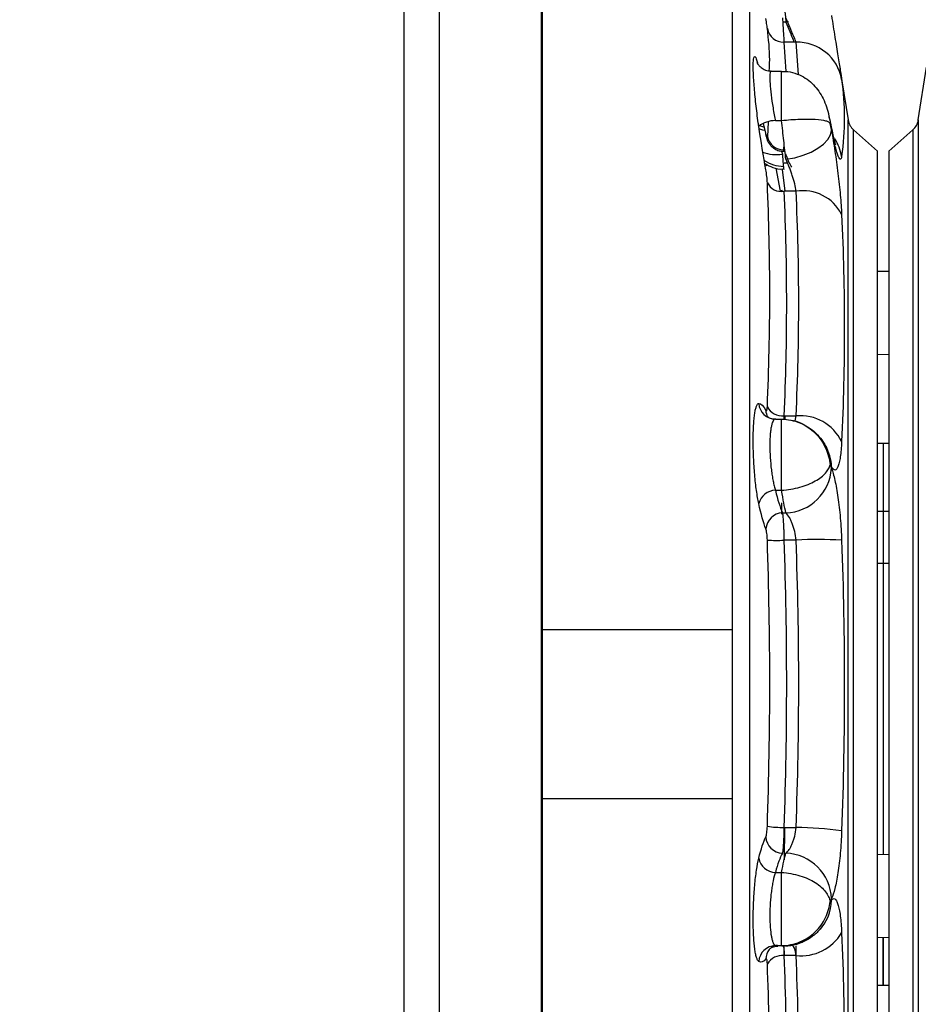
# Model space of a CAD drawing. Header units: inches. Extents: x 170 to 284, y 215 to 248.
# Tile 409 of 656: x 206.751 to 206.863, y 224.466 to 224.589. Entities that reach past the tile are written whole.
import ezdxf

# ---------------------------------------------------------------- set-up
doc = ezdxf.new("R2010")
doc.units = ezdxf.units.IN
doc.header["$LTSCALE"] = 0.25
doc.header["$MEASUREMENT"] = 0
doc.layers.add('ANNOTATIONS', color=1, linetype='Continuous')
doc.layers.add('RH FRONT OF HOOD', color=7, linetype='Continuous')
doc.styles.add('ARIAL', font='arial.ttf', dxfattribs={"height": 0.09375})
doc.dimstyles.new('STANDARD$0', dxfattribs={"dimtxt": 0.09375, "dimasz": 0.09375, "dimexe": 0.03125, "dimexo": 0.046875, "dimgap": 0.09, "dimtad": 0, "dimtih": 1, "dimtoh": 1, "dimdec": 4, "dimzin": 0, "dimdsep": 46, "dimtxsty": 'ARIAL', "dimcen": 0.09, "dimadec": 0, "dimazin": 0, "dimtfac": 1, "dimtdec": 4, "dimtofl": 0, "dimtmove": 0, "dimatfit": 1, "dimfxl": 1, "dimtolj": 1, "dimtzin": 0, "dimarcsym": 0})

# ---------------------------------------------------------------- blocks, each defined once
blk = doc.blocks.new('*D74')
at = {"layer": 'ANNOTATIONS', "color": 0, "lineweight": -2, "transparency": 16777216}
for p, q in [((206.7252508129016, 225.0675806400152), (206.7252508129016, 225.673125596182)), ((206.9236138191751, 224.5588557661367), (206.9236138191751, 225.673125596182)), ((206.6315008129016, 225.641875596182), (206.5377508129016, 225.641875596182)), ((207.0173638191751, 225.641875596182), (207.1111138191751, 225.641875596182))]:
    blk.add_line(p, q, dxfattribs=at)
at = {"layer": 'ANNOTATIONS', "color": 0, "transparency": 16777216}
for points in [[(206.6315008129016, 225.657500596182), (206.6315008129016, 225.626250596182), (206.7252508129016, 225.641875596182)], [(207.0173638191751, 225.657500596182), (207.0173638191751, 225.626250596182), (206.9236138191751, 225.641875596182)]]:
    blk.add_solid(points, dxfattribs=at)
at = {"layer": 'defpoints', "color": 0, "transparency": 16777216}
for p in [(206.9236138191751, 225.641875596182), (206.7252508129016, 225.0207056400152), (206.9236138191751, 224.5119807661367)]:
    blk.add_point(p, dxfattribs=at)
at = {"layer": 'ANNOTATIONS', "color": 0, "transparency": 16777216, "insert": (207.25499129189, 225.641875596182), "char_height": 0.09375, "attachment_point": 5, "style": 'ARIAL'}
blk.add_mtext('\\A1;5"', dxfattribs=at)

msp = doc.modelspace()

# ---------------------------------------------------------------- linework, layer by layer
at = {"layer": 'RH FRONT OF HOOD'}
for p, q in [((206.7985789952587, 224.6704380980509), (206.7985789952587, 224.4106037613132)), ((206.8030376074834, 224.4063651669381), (206.8030376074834, 224.616235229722)), ((206.815751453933, 224.6140188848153), (206.815751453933, 224.4063651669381)), ((206.8159032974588, 224.4063651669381), (206.8159032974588, 224.6139928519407)), ((206.8396320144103, 224.601934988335), (206.8396320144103, 224.4093034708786)), ((206.8418089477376, 224.6022797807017), (206.8418089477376, 224.4025572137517)), ((206.8463449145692, 224.5889825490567), (206.8459078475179, 224.5889825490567)), ((206.8466745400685, 224.5890345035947), (206.8463449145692, 224.5889825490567)), ((206.847615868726, 224.5864760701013), (206.8460968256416, 224.5864760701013)), ((206.8460968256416, 224.5864760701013), (206.8463286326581, 224.5828071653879)), ((206.8478969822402, 224.5824273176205), (206.847615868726, 224.5864760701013)), ((206.8445104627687, 224.5828600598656), (206.8458092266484, 224.5828600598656)), ((206.8458092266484, 224.5766761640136), (206.8458092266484, 224.5828600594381)), ((206.8531009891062, 224.5831872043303), (206.8541199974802, 224.5767534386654)), ((206.86289802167, 224.5767534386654), (206.8639405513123, 224.5833357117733)), ((206.8430449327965, 224.5760529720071), (206.8436508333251, 224.5758415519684)), ((206.8438313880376, 224.575088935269), (206.8435359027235, 224.5763206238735)), ((206.8441204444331, 224.5764949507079), (206.8440203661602, 224.5747014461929)), ((206.845023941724, 224.5766761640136), (206.8458092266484, 224.5766761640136)), ((206.8541199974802, 224.4328652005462), (206.8541199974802, 224.5767534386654)), ((206.86289802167, 224.5767534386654), (206.86289802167, 224.4280835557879)), ((206.843867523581, 224.5748623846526), (206.8438313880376, 224.575088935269)), ((206.8520014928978, 224.5759114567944), (206.852038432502, 224.5755552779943)), ((206.8548041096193, 224.5755019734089), (206.8577988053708, 224.5728362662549)), ((206.8548041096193, 224.4340361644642), (206.8548041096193, 224.5755019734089)), ((206.8592192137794, 224.5728362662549), (206.8622139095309, 224.575501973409)), ((206.8622139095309, 224.575501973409), (206.8622139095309, 224.4293350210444)), ((206.8460968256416, 224.5730110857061), (206.8461303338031, 224.5737186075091)), ((206.8457962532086, 224.5728327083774), (206.8459078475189, 224.5724715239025)), ((206.8577988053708, 224.436530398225), (206.8577988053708, 224.5728362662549)), ((206.8592192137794, 224.5728362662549), (206.8592192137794, 224.4320007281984)), ((206.8456776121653, 224.567853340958), (206.8451333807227, 224.5707181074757)), ((206.845893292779, 224.5705640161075), (206.8462076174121, 224.5678339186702)), ((206.8459078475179, 224.567910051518), (206.8455807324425, 224.5678608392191)), ((206.847615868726, 224.5678339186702), (206.8460968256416, 224.5678339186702)), ((206.8577988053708, 224.5578533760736), (206.8592192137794, 224.5578285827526)), ((206.8592192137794, 224.5474186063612), (206.8577988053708, 224.5473938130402)), ((206.845023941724, 224.5393322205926), (206.8458092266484, 224.5393322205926)), ((206.8458092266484, 224.5304387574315), (206.8458092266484, 224.5393322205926)), ((206.8460968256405, 224.5397451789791), (206.8476158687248, 224.5397451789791)), ((206.8462548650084, 224.5392715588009), (206.846264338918, 224.5397451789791)), ((206.8577988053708, 224.5363272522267), (206.8585090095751, 224.5363272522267)), ((206.8585090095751, 224.5363272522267), (206.8592192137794, 224.5363272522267)), ((206.8585090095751, 224.5363272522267), (206.8585090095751, 224.5278263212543)), ((206.845023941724, 224.5304387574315), (206.8458092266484, 224.5304387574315)), ((206.8458092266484, 224.5288590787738), (206.8458092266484, 224.5274598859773)), ((206.8459078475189, 224.5276186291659), (206.8463449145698, 224.5276186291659)), ((206.8577988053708, 224.5278263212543), (206.8585090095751, 224.5278263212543)), ((206.8585090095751, 224.5278263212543), (206.8592192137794, 224.5278263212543)), ((206.8585090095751, 224.5278263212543), (206.8585090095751, 224.5212819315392)), ((206.847615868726, 224.524205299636), (206.8460968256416, 224.524205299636)), ((206.8585090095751, 224.5212819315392), (206.8577988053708, 224.5212819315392)), ((206.8592192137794, 224.5212819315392), (206.8585090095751, 224.5212819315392)), ((206.8585090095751, 224.5212819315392), (206.8585090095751, 224.4849279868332)), ((206.8396320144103, 224.5129980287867), (206.8159032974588, 224.5129980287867)), ((206.8396320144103, 224.4918389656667), (206.8159032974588, 224.4918389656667)), ((206.8460968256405, 224.4882715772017), (206.8476158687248, 224.4882715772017)), ((206.8461550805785, 224.4842162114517), (206.8462229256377, 224.4882715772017)), ((206.8577988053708, 224.4849403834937), (206.8592192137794, 224.4849155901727)), ((206.845023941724, 224.4826649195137), (206.8458092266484, 224.4826649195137)), ((206.8458092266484, 224.4734985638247), (206.8458092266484, 224.4826649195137)), ((206.8592192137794, 224.4745056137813), (206.8577988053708, 224.4744808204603)), ((206.8585090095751, 224.4744932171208), (206.8585090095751, 224.4685097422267)), ((206.8585090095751, 224.4706909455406), (206.8585090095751, 224.4744932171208)), ((206.845023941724, 224.4734985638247), (206.8452948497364, 224.4735857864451)), ((206.845023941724, 224.4734985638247), (206.8458092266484, 224.4734985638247)), ((206.8460968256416, 224.4734661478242), (206.8461210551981, 224.4722548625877)), ((206.847639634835, 224.4723849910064), (206.847615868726, 224.4734661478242)), ((206.847615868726, 224.4722548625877), (206.8460968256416, 224.4722548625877)), ((206.8585090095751, 224.4685097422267), (206.8585090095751, 224.4706909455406)), ((206.8585090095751, 224.4685097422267), (206.8577988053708, 224.4685097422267)), ((206.8592192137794, 224.4685097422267), (206.8585090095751, 224.4685097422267))]:
    msp.add_line(p, q, dxfattribs=at)
at = {"layer": 'RH FRONT OF HOOD', "flags": 128}
for points in [[(206.8437268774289, 224.575413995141), (206.8434580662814, 224.5754779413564), (206.8429541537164, 224.5756487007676)], [(206.8463449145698, 224.5718285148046), (206.8474488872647, 224.5720343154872), (206.8485109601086, 224.5723410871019), (206.849490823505, 224.57273718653), (206.8503512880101, 224.5732075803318), (206.8510596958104, 224.5737344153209), (206.8515891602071, 224.5742976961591), (206.8519195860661, 224.574876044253), (206.8520384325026, 224.5754475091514)], [(206.8440728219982, 224.5710931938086), (206.8439110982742, 224.5710425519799), (206.8437368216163, 224.5709806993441)], [(206.8444942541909, 224.4732783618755), (206.8447693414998, 224.4734829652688), (206.8449623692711, 224.473587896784)]]:
    msp.add_lwpolyline(points, dxfattribs=at)
at = {"layer": 'RH FRONT OF HOOD'}
for centre, radius, start, end in [((206.8460465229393, 224.5885329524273), 0.002057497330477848, 190.0132285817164, 271.4009348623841), ((206.847759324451, 224.5808428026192), 0.005635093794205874, 9.966090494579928, 91.45876820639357), ((206.8450634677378, 224.5731873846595), 0.003489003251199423, 90.64910292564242, 127.3348965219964), ((206.8562132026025, 224.5770849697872), 0.002119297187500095, 188.9999999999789, 228.3263490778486), ((206.8608048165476, 224.5770849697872), 0.002119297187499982, 311.6736509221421, 351.0000000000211), ((206.8460738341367, 224.5751033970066), 0.002092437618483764, 191.0751831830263, 270.6295732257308), ((206.847873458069, 224.5713178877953), 0.005506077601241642, 9.1556548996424, 33.79064563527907), ((206.8451940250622, 224.5777237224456), 0.005300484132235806, 250.4060198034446, 277.7396063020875), ((206.8461398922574, 224.575489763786), 0.004541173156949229, 235.6045172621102, 269.4566222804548), ((206.845784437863, 224.5697867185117), 0.001977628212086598, 206.8725958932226, 279.0885548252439), ((206.8484878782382, 224.5624999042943), 0.005404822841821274, 26.86481479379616, 99.2846337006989), ((206.8450350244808, 224.5414235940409), 0.002091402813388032, 183.4818625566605, 269.6963769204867), ((206.8457208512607, 224.540475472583), 0.001889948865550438, 181.2989121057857, 208.2793557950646), ((206.8459016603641, 224.5418295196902), 0.002093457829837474, 206.0183012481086, 275.3492397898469), ((206.8481352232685, 224.5340153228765), 0.005753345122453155, 25.92969072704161, 95.17914097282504), ((206.8468586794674, 224.5333371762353), 0.005179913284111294, 0.4506878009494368, 31.65086843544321), ((206.8461143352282, 224.5335488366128), 0.005934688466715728, 272.2266626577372, 356.5764576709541), ((206.8450494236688, 224.5282803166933), 0.002158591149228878, 90.6763864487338, 166.8445493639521), ((206.8459921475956, 224.5254536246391), 0.002166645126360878, 92.22983359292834, 175.7758794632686), ((206.8451648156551, 224.5397496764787), 0.01557229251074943, 265.7853798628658, 273.4312334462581), ((206.8503076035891, 224.4816629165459), 0.04262745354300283, 85.96194589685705, 93.62038335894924), ((206.8461975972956, 224.5039842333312), 0.01571297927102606, 262.0353218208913, 269.632543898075), ((206.847203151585, 224.4452227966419), 0.04305075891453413, 81.84578057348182, 89.4507109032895), ((206.8459921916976, 224.4872299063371), 0.002163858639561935, 183.0449374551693, 267.7661248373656), ((206.8461128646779, 224.4791420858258), 0.00593014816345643, 2.252068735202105, 87.75741273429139), ((206.8450708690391, 224.4848251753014), 0.002160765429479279, 190.6726823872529, 268.7555574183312), ((206.8466025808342, 224.4792229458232), 0.005435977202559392, 314.8943389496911, 359.610613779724), ((206.8482218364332, 224.4781477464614), 0.005923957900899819, 264.128886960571, 329.1831545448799), ((206.8450637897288, 224.4713781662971), 0.002120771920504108, 91.07661594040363, 176.2816515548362), ((206.8458156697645, 224.471798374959), 0.001984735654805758, 141.8892823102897, 178.7745714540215), ((206.8458696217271, 224.4701112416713), 0.002155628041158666, 83.94976803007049, 149.0786201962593)]:
    msp.add_arc(centre, radius, start, end, dxfattribs=at)
for points in [[(206.8458092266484, 224.5941081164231), (206.8459823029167, 224.5924428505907), (206.8461606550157, 224.5907342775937), (206.8463449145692, 224.5889825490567)], [(206.852038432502, 224.5755552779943), (206.8519885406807, 224.5758076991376), (206.8519388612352, 224.5760518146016), (206.8518893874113, 224.5762876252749)], [(206.8518893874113, 224.5762876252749), (206.8519388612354, 224.5760015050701), (206.8519885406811, 224.5757214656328), (206.8520384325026, 224.5754475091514)], [(206.8438313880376, 224.5705260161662), (206.8435239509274, 224.5722292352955), (206.8432300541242, 224.574040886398), (206.8429474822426, 224.5759615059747)], [(206.8460968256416, 224.5678339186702), (206.8462948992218, 224.563152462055), (206.8464995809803, 224.5537895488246), (206.8462948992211, 224.5444266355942), (206.8460968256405, 224.5397451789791)], [(206.8476158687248, 224.5397451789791), (206.8478332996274, 224.5444266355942), (206.8480595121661, 224.5537895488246), (206.8478332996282, 224.563152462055), (206.847615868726, 224.5678339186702)], [(206.8429474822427, 224.5412965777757), (206.8432300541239, 224.541301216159), (206.8435239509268, 224.5410124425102), (206.8438313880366, 224.5404326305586)], [(206.8518893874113, 224.5336182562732), (206.8519388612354, 224.5334652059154), (206.8519885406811, 224.5333239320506), (206.8520384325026, 224.5331944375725)], [(206.852038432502, 224.5333779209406), (206.8519885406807, 224.5334707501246), (206.8519388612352, 224.5335508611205), (206.8518893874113, 224.5336182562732)], [(206.845023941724, 224.5304387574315), (206.8453065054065, 224.5292752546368), (206.8456004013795, 224.5283356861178), (206.8459078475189, 224.5276186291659)], [(206.8438313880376, 224.5256132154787), (206.8435239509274, 224.5264166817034), (206.8432300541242, 224.5274688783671), (206.8429474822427, 224.5287715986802)], [(206.8460968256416, 224.524205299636), (206.8462948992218, 224.518216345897), (206.8464995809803, 224.5062384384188), (206.8462948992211, 224.4942605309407), (206.8460968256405, 224.4882715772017)], [(206.8476158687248, 224.4882715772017), (206.8478332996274, 224.4942605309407), (206.8480595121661, 224.5062384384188), (206.8478332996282, 224.518216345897), (206.847615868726, 224.524205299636)], [(206.8429474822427, 224.4844250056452), (206.8432300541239, 224.4855852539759), (206.8435239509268, 224.4864812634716), (206.8438313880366, 224.4871149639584)], [(206.8459078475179, 224.4850676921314), (206.8456004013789, 224.4845019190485), (206.8453065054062, 224.4837015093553), (206.845023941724, 224.4826649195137)], [(206.8458092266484, 224.4826649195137), (206.8459823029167, 224.483700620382), (206.8461606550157, 224.4845013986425), (206.8463449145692, 224.4850676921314)], [(206.852038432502, 224.4793751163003), (206.8519885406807, 224.4792728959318), (206.8519388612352, 224.4791584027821), (206.8518893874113, 224.4790316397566)], [(206.8518893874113, 224.4790316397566), (206.8519388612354, 224.4790701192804), (206.8519885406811, 224.4791215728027), (206.8520384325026, 224.4791860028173)], [(206.8438313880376, 224.4718408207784), (206.8435239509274, 224.4714376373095), (206.8432300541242, 224.4713284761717), (206.8429474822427, 224.4715157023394)], [(206.8460968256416, 224.4722548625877), (206.8462948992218, 224.467245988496), (206.8464995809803, 224.4572282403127), (206.8462948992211, 224.4472104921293), (206.8460968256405, 224.4422016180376)], [(206.8476158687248, 224.4422016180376), (206.8478332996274, 224.4472104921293), (206.8480595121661, 224.4572282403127), (206.8478332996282, 224.467245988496), (206.847615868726, 224.4722548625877)]]:
    msp.add_open_spline(points, degree=3, dxfattribs=at)
for points, knots in [([(206.8520384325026, 224.5898059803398), (206.852112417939, 224.589340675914), (206.8521855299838, 224.5888824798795), (206.8523299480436, 224.5879801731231), (206.8524010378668, 224.5875374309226), (206.8525376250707, 224.5866886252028), (206.8526035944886, 224.5862796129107), (206.8527306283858, 224.5854925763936), (206.8527920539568, 224.585112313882), (206.8529058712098, 224.5844066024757), (206.852958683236, 224.5840785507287), (206.8530558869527, 224.5834715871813), (206.8531005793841, 224.5831907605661), (206.8532184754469, 224.5824412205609), (206.8532754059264, 224.5820662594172), (206.8533093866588, 224.5818180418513)], [0, 0, 0, 0, 0.1249999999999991, 0.1249999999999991, 0.2499999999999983, 0.2499999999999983, 0.3749999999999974, 0.3749999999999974, 0.4999999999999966, 0.4999999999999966, 0.6249999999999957, 0.6249999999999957, 0.7499999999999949, 0.7499999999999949, 1, 1, 1, 1]), ([(206.8440203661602, 224.588175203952), (206.8440106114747, 224.5882532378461), (206.8439868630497, 224.588416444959), (206.8439197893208, 224.5888587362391), (206.8438768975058, 224.5891350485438), (206.8438313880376, 224.5894240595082)], [0, 0, 0, 0, 0.5, 0.5, 1, 1, 1, 1]), ([(206.8459078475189, 224.5895261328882), (206.8459307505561, 224.5891709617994), (206.8459530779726, 224.5888222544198), (206.8459839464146, 224.5883361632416), (206.8459938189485, 224.5881799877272), (206.8460127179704, 224.5878794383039), (206.8460217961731, 224.5877342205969), (206.8460385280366, 224.5874647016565), (206.8460462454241, 224.5873393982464), (206.8460603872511, 224.5871075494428), (206.8460668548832, 224.5870002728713), (206.8460838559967, 224.5867139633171), (206.8460919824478, 224.5865707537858), (206.8460968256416, 224.5864760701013)], [0, 0, 0, 0, 0.2499999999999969, 0.2499999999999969, 0.3749999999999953, 0.3749999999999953, 0.4999999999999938, 0.4999999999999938, 0.6249999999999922, 0.6249999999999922, 0.7499999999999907, 0.7499999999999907, 1, 1, 1, 1]), ([(206.847615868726, 224.5864760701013), (206.847580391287, 224.5865748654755), (206.8475203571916, 224.586725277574), (206.8473567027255, 224.5871218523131), (206.8472557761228, 224.5873614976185), (206.8470835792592, 224.5877691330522), (206.847022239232, 224.5879141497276), (206.8468962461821, 224.5882122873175), (206.8468311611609, 224.5883664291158), (206.846630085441, 224.5888437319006), (206.8464881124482, 224.5891822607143), (206.8463449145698, 224.5895261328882)], [0, 0, 0, 0, 0.2500000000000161, 0.2500000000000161, 0.5000000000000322, 0.5000000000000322, 0.625000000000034, 0.625000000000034, 0.7500000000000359, 0.7500000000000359, 1, 1, 1, 1]), ([(206.8463449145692, 224.5889825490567), (206.8465085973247, 224.58858468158), (206.8468333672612, 224.5877952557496), (206.8471905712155, 224.5869114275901), (206.8473162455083, 224.586564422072), (206.8473482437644, 224.5864760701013)], [0, 0, 0, 0, 0.4309768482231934, 0.8551195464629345, 1, 1, 1, 1]), ([(206.844260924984, 224.5829058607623), (206.8442842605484, 224.5833539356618), (206.8443755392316, 224.5851066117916), (206.8441719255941, 224.5868657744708), (206.8440203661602, 224.588175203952)], [0, 0, 0, 0, 0.2556518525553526, 1, 1, 1, 1]), ([(206.8429474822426, 224.5759615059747), (206.8429267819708, 224.5761040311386), (206.842792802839, 224.5770265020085), (206.8425711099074, 224.5787991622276), (206.8423538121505, 224.5810858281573), (206.8422444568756, 224.5829788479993), (206.8422521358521, 224.584279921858), (206.8423828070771, 224.5847853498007), (206.8425685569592, 224.5846405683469), (206.8427293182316, 224.584064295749), (206.842781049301, 224.5838788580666)], [0, 0, 0, 0, 0.0275152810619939, 0.1780881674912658, 0.3272861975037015, 0.47597786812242, 0.6252100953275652, 0.7758642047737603, 0.9278757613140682, 1, 1, 1, 1]), ([(206.8427637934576, 224.5838666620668), (206.842762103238, 224.5838712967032), (206.8427518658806, 224.583899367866), (206.8427885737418, 224.5838101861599), (206.8429269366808, 224.5835965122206), (206.8432431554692, 224.5832646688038), (206.8437895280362, 224.5829327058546), (206.8442666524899, 224.5828855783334), (206.8445169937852, 224.5828608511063)], [0, 0, 0, 0, 0.03475091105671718, 0.2104800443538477, 0.3580412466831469, 0.5284045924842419, 0.7525597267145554, 1, 1, 1, 1]), ([(206.8445092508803, 224.582822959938), (206.8444973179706, 224.5828346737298), (206.8444065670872, 224.5829237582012), (206.8443349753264, 224.5825354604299), (206.8443192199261, 224.58165949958), (206.8444308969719, 224.5803026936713), (206.8446478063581, 224.5786847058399), (206.8448694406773, 224.5774295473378), (206.8450032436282, 224.5767770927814), (206.845023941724, 224.5766761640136)], [0, 0, 0, 0, 0.02852405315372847, 0.2169280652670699, 0.4033717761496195, 0.5892764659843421, 0.7762126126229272, 0.9653821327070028, 1, 1, 1, 1]), ([(206.8458095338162, 224.5828102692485), (206.846064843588, 224.582819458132), (206.8467333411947, 224.5828435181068), (206.8477461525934, 224.5825375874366), (206.8487702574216, 224.5820272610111), (206.849622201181, 224.5813559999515), (206.8503283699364, 224.5805625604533), (206.850902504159, 224.5796535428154), (206.8513449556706, 224.5786379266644), (206.8516120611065, 224.5777672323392), (206.8517155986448, 224.5772619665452), (206.8517463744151, 224.5771117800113)], [0, 0, 0, 0, 0.08354335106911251, 0.2187481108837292, 0.3410552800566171, 0.4585005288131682, 0.5726352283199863, 0.6895617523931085, 0.8127330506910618, 0.9443362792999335, 1, 1, 1, 1]), ([(206.8533093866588, 224.5818180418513), (206.8535268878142, 224.5802292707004), (206.8536399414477, 224.578632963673), (206.8536399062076, 224.5754245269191), (206.8535268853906, 224.5738123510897), (206.8533093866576, 224.5721939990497)], [0, 0, 0, 0, 0.5, 0.5, 1, 1, 1, 1]), ([(206.8458092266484, 224.5766761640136), (206.846199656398, 224.5767231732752), (206.8465908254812, 224.5767615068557), (206.8473604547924, 224.5768203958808), (206.8477341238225, 224.576840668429), (206.8484558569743, 224.5768646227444), (206.8488007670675, 224.5768681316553), (206.8494451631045, 224.5768603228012), (206.8497407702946, 224.5768491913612), (206.8505533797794, 224.5767971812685), (206.8509931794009, 224.576738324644), (206.8514594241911, 224.5766140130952), (206.8515845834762, 224.576566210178), (206.8517771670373, 224.5764491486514), (206.8518440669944, 224.5763807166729), (206.8518893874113, 224.5762876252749)], [0, 0, 0, 0, 0.1249999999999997, 0.1249999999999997, 0.2499999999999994, 0.2499999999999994, 0.3749999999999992, 0.3749999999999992, 0.4999999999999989, 0.4999999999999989, 0.7499999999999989, 0.7499999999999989, 0.8749999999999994, 0.8749999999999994, 1, 1, 1, 1]), ([(206.8463449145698, 224.5718285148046), (206.8462532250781, 224.5725848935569), (206.846162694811, 224.5733680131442), (206.8459838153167, 224.5749870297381), (206.8458953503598, 224.5758243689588), (206.8458092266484, 224.5766761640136)], [0, 0, 0, 0, 0.5, 0.5, 1, 1, 1, 1]), ([(206.8517252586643, 224.5771074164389), (206.8517895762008, 224.5768444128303), (206.8518555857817, 224.5765744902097), (206.8518885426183, 224.576294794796), (206.8518893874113, 224.5762876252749)], [0, 0, 0, 0, 0.9743666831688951, 1, 1, 1, 1]), ([(206.8517621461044, 224.5770428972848), (206.851804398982, 224.5768576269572), (206.8518841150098, 224.5765080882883), (206.8519629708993, 224.5761027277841), (206.852000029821, 224.5759122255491)], [0, 0, 0, 0, 0.5300424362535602, 1, 1, 1, 1]), ([(206.8440203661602, 224.5747014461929), (206.8440106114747, 224.574597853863), (206.8439868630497, 224.574581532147), (206.8439197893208, 224.5747195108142), (206.8438768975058, 224.5748734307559), (206.8438313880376, 224.575088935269)], [0, 0, 0, 0, 0.5, 0.5, 1, 1, 1, 1]), ([(206.8460652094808, 224.5728076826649), (206.8458719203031, 224.5728124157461), (206.8454746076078, 224.5728221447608), (206.8449520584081, 224.5730729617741), (206.8445436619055, 224.5734004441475), (206.8442675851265, 224.5737536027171), (206.8440927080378, 224.5740884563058), (206.843976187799, 224.5744145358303), (206.8439039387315, 224.5746701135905), (206.8438607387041, 224.5748990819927), (206.84384576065, 224.5749784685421)], [0, 0, 0, 0, 0.1559023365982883, 0.3204627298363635, 0.4604014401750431, 0.5819708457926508, 0.6880355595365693, 0.7867578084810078, 0.9260659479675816, 1, 1, 1, 1]), ([(206.8519989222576, 224.5759396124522), (206.852072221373, 224.5755756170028), (206.8522214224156, 224.5748347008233), (206.8524035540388, 224.5740873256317), (206.8525319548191, 224.5736526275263), (206.8525374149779, 224.5736383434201), (206.8525393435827, 224.5736332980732)], [0, 0, 0, 0, 0.2922884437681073, 0.594955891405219, 0.856932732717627, 1, 1, 1, 1]), ([(206.8533093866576, 224.5721939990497), (206.8532923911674, 224.5720675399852), (206.8532694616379, 224.5719757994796), (206.8532119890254, 224.5718614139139), (206.853177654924, 224.5718396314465), (206.853099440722, 224.5718650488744), (206.8530554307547, 224.571911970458), (206.8529577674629, 224.5720752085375), (206.8529037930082, 224.5721927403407), (206.852789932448, 224.5724904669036), (206.8527296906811, 224.5726710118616), (206.8526028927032, 224.5730951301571), (206.8525357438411, 224.57334112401), (206.8523294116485, 224.5741599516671), (206.8521864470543, 224.5748064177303), (206.852038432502, 224.5755552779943)], [0, 0, 0, 0, 0.1250000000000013, 0.1250000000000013, 0.2500000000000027, 0.2500000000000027, 0.375000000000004, 0.375000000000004, 0.5000000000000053, 0.5000000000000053, 0.6250000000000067, 0.6250000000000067, 0.750000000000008, 0.750000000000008, 1, 1, 1, 1]), ([(206.8520384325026, 224.5754475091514), (206.852112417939, 224.5750412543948), (206.8521855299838, 224.5746202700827), (206.8523299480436, 224.5737490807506), (206.8524010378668, 224.5732998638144), (206.8525376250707, 224.5723955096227), (206.8526035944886, 224.5719375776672), (206.8527306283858, 224.571010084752), (206.8527920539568, 224.5705372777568), (206.8529058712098, 224.5696086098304), (206.852958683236, 224.569150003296), (206.8530558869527, 224.5682441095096), (206.8531005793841, 224.5677933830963), (206.8532184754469, 224.5664857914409), (206.8532754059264, 224.5656803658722), (206.8533093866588, 224.5649422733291)], [0, 0, 0, 0, 0.1249999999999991, 0.1249999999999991, 0.2499999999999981, 0.2499999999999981, 0.3749999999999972, 0.3749999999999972, 0.4999999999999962, 0.4999999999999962, 0.6249999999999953, 0.6249999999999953, 0.7499999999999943, 0.7499999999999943, 1, 1, 1, 1]), ([(206.8459078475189, 224.5724715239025), (206.8459223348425, 224.5722095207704), (206.845958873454, 224.5715487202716), (206.8459899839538, 224.5711856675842), (206.8460087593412, 224.5709665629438)], [0, 0, 0, 0, 0.3964935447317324, 1, 1, 1, 1]), ([(206.8460642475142, 224.5727962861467), (206.8460655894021, 224.5727915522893), (206.8460841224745, 224.5727261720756), (206.8460907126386, 224.5728739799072), (206.8460968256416, 224.5730110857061)], [0, 0, 0, 0, 0.07240504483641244, 1, 1, 1, 1]), ([(206.84707080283, 224.5708493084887), (206.8469630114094, 224.571004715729), (206.8468475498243, 224.5712201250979), (206.8466642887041, 224.5716290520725), (206.8466011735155, 224.571780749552), (206.846474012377, 224.5721078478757), (206.8464097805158, 224.5722835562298), (206.8463449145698, 224.5724715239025)], [0, 0, 0, 0, 0.5000000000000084, 0.5000000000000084, 0.7500000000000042, 0.7500000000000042, 1, 1, 1, 1]), ([(206.8460652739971, 224.5705933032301), (206.8460280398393, 224.5705882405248), (206.8455875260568, 224.5705283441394), (206.8447987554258, 224.5707537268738), (206.8440415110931, 224.5710263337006), (206.8437370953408, 224.571267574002), (206.8437069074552, 224.5712914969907)], [0, 0, 0, 0, 0.04507887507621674, 0.5333238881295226, 0.9537213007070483, 1, 1, 1, 1]), ([(206.846549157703, 224.5713741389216), (206.8464512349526, 224.5713646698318), (206.8463030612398, 224.5713503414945), (206.84615355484, 224.5713331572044), (206.8461028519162, 224.571327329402)], [0, 0, 0, 0, 0.6608645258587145, 1, 1, 1, 1]), ([(206.847615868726, 224.5678339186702), (206.847580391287, 224.5681255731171), (206.8475203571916, 224.5684422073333), (206.8473567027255, 224.569122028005), (206.8472557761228, 224.5694729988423), (206.8470835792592, 224.5700020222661), (206.847022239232, 224.5701799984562), (206.8468962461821, 224.5705274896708), (206.8468311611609, 224.5706983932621), (206.846630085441, 224.5712029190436), (206.8464881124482, 224.5715284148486), (206.8463449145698, 224.5718285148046)], [0, 0, 0, 0, 0.2499999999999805, 0.2499999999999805, 0.4999999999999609, 0.4999999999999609, 0.6249999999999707, 0.6249999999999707, 0.7499999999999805, 0.7499999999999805, 1, 1, 1, 1]), ([(206.8440203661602, 224.5688928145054), (206.8440106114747, 224.569122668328), (206.8439868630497, 224.5694030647), (206.8439197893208, 224.5699807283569), (206.8438768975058, 224.5702738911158), (206.8438313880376, 224.5705260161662)], [0, 0, 0, 0, 0.5, 0.5, 1, 1, 1, 1]), ([(206.8460643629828, 224.5706004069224), (206.8460656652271, 224.570592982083), (206.8460841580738, 224.5704875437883), (206.846090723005, 224.5707265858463), (206.8460968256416, 224.5709487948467)], [0, 0, 0, 0, 0.07041881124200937, 0.9999999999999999, 0.9999999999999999, 0.9999999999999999, 0.9999999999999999]), ([(206.8440203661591, 224.5409112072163), (206.8442183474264, 224.545570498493), (206.8443207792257, 224.5502329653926), (206.8443207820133, 224.5595618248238), (206.8442183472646, 224.564227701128), (206.8440203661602, 224.5688928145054)], [0, 0, 0, 0, 0.5, 0.5, 1, 1, 1, 1]), ([(206.8533093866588, 224.5649422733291), (206.8535268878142, 224.5602179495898), (206.8536399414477, 224.5554863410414), (206.8536399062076, 224.5460147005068), (206.8535268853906, 224.5412745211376), (206.8533093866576, 224.5365310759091)], [0, 0, 0, 0, 0.5, 0.5, 1, 1, 1, 1]), ([(206.8429474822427, 224.5287715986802), (206.8428955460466, 224.5290110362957), (206.8428453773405, 224.5292710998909), (206.8427504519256, 224.5298205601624), (206.8427054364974, 224.5301110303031), (206.8426201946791, 224.5307236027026), (206.8425796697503, 224.5310486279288), (206.8425055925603, 224.531713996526), (206.8424719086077, 224.5320546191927), (206.8424110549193, 224.532751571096), (206.8423837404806, 224.5331101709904), (206.8423365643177, 224.5338335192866), (206.8423169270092, 224.5341940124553), (206.8422852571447, 224.5349126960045), (206.842273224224, 224.5352708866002), (206.8422570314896, 224.5359848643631), (206.8422530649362, 224.5363329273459), (206.8422531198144, 224.5370070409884), (206.8422571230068, 224.5373339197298), (206.8422732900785, 224.537966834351), (206.8422854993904, 224.5382712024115), (206.8423173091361, 224.5388382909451), (206.8423369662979, 224.5391037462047), (206.8423839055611, 224.5395983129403), (206.842411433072, 224.5398284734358), (206.8424725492, 224.5402370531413), (206.8425062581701, 224.5404174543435), (206.8425800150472, 224.5407311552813), (206.8426204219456, 224.540865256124), (206.842749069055, 224.541186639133), (206.8428436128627, 224.5412948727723), (206.8429474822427, 224.5412965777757)], [0, 0, 0, 0, 0.06249999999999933, 0.06249999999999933, 0.1249999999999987, 0.1249999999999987, 0.187499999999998, 0.187499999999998, 0.2499999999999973, 0.2499999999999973, 0.3124999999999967, 0.3124999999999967, 0.374999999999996, 0.374999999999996, 0.4374999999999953, 0.4374999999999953, 0.4999999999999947, 0.4999999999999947, 0.562499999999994, 0.562499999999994, 0.6249999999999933, 0.6249999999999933, 0.6874999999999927, 0.6874999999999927, 0.749999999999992, 0.749999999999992, 0.8124999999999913, 0.8124999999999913, 0.8749999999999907, 0.8749999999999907, 1, 1, 1, 1]), ([(206.8438313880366, 224.5404326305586), (206.8438541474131, 224.5403897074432), (206.8438758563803, 224.5403680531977), (206.8439171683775, 224.5403668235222), (206.8439362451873, 224.5403877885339), (206.8439865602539, 224.5405130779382), (206.844010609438, 224.5406815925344), (206.8440203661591, 224.5409112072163)], [0, 0, 0, 0, 0.2500000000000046, 0.2500000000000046, 0.5000000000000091, 0.5000000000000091, 1, 1, 1, 1]), ([(206.84395411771, 224.539752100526), (206.8439522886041, 224.5397550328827), (206.8439263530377, 224.5397966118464), (206.8440299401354, 224.5396599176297), (206.8444333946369, 224.5393724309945), (206.8448924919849, 224.5393778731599), (206.8450913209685, 224.5393802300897)], [0, 0, 0, 0, 0.02730079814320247, 0.3871080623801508, 0.7345646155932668, 1, 1, 1, 1]), ([(206.845023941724, 224.5393322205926), (206.8449205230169, 224.5393303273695), (206.8448262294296, 224.5392535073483), (206.8446977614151, 224.5390257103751), (206.844657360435, 224.5389306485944), (206.844583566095, 224.5387081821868), (206.8445498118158, 224.538580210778), (206.8444885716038, 224.5382902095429), (206.844460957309, 224.5381267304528), (206.8444138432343, 224.5377752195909), (206.8443941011, 224.5375864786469), (206.8443621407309, 224.5371830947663), (206.8443498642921, 224.5369664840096), (206.8443336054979, 224.5365158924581), (206.8443295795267, 224.5362831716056), (206.8443294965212, 224.5355632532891), (206.8443459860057, 224.5350478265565), (206.8444096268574, 224.5340254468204), (206.8444576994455, 224.5335033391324), (206.8445491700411, 224.5327615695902), (206.844582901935, 224.532520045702), (206.8446570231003, 224.5320485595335), (206.8446975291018, 224.5318184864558), (206.8447826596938, 224.5313851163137), (206.8448275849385, 224.5311797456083), (206.8449222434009, 224.5307914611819), (206.8449722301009, 224.5306078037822), (206.845023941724, 224.5304387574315)], [0, 0, 0, 0, 0.1250000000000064, 0.1250000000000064, 0.1875000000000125, 0.1875000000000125, 0.2500000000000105, 0.2500000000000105, 0.3125000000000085, 0.3125000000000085, 0.3750000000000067, 0.3750000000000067, 0.4375000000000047, 0.4375000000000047, 0.5000000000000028, 0.5000000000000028, 0.625000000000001, 0.625000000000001, 0.7499999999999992, 0.7499999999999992, 0.8124999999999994, 0.8124999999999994, 0.8749999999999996, 0.8749999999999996, 0.9374999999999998, 0.9374999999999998, 1, 1, 1, 1]), ([(206.8458092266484, 224.5393322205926), (206.846199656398, 224.5393320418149), (206.8465908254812, 224.5392916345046), (206.8473604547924, 224.5391329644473), (206.8477341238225, 224.5390160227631), (206.8484558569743, 224.5387104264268), (206.8488007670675, 224.5385226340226), (206.8494451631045, 224.5380877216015), (206.8497407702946, 224.5378438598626), (206.8505533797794, 224.5370381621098), (206.8509931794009, 224.5363968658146), (206.8514594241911, 224.5353798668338), (206.8515845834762, 224.5350295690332), (206.8517771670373, 224.5343228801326), (206.8518440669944, 224.5339677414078), (206.8518893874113, 224.5336182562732)], [0, 0, 0, 0, 0.124999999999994, 0.124999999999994, 0.249999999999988, 0.249999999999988, 0.374999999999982, 0.374999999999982, 0.499999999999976, 0.499999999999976, 0.7499999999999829, 0.7499999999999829, 0.8749999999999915, 0.8749999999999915, 1, 1, 1, 1]), ([(206.8460968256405, 224.5397451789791), (206.8460944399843, 224.5395753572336), (206.8460920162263, 224.5394028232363), (206.8460847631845, 224.5392931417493), (206.8460846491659, 224.5392914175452)], [0, 0, 0, 0, 0.984279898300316, 1, 1, 1, 1]), ([(206.8471231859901, 224.5391702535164), (206.8471733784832, 224.5391649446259), (206.8476878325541, 224.539110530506), (206.8485647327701, 224.5387002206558), (206.8496526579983, 224.5380208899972), (206.8505029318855, 224.5371811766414), (206.8510742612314, 224.5364198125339), (206.8513158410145, 224.535960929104), (206.8514055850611, 224.5357904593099)], [0, 0, 0, 0, 0.02437942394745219, 0.249879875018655, 0.461473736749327, 0.6670846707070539, 0.8763258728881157, 1, 1, 1, 1]), ([(206.8474391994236, 224.5390906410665), (206.8474734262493, 224.539154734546), (206.8475595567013, 224.5393160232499), (206.8475946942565, 224.5395838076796), (206.8476158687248, 224.5397451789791)], [0, 0, 0, 0, 0.3973835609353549, 1, 1, 1, 1]), ([(206.8533093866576, 224.5365310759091), (206.8532923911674, 224.5361604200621), (206.8532694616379, 224.5358142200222), (206.8532119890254, 224.5351704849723), (206.853177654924, 224.5348761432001), (206.853099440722, 224.5343491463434), (206.8530554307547, 224.5341150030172), (206.8529577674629, 224.5337062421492), (206.8529037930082, 224.5335315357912), (206.852789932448, 224.5332540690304), (206.8527296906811, 224.5331493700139), (206.8526028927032, 224.5330076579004), (206.8525357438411, 224.5329707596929), (206.8523294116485, 224.5329672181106), (206.8521864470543, 224.5331025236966), (206.852038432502, 224.5333779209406)], [0, 0, 0, 0, 0.1249999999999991, 0.1249999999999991, 0.2499999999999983, 0.2499999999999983, 0.3749999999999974, 0.3749999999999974, 0.4999999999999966, 0.4999999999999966, 0.6249999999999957, 0.6249999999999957, 0.7499999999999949, 0.7499999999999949, 1, 1, 1, 1]), ([(206.8458092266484, 224.5304387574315), (206.846199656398, 224.5304706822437), (206.8465908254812, 224.5305209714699), (206.8473604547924, 224.5306564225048), (206.8477341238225, 224.5307405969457), (206.8484558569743, 224.5309409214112), (206.8488007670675, 224.5310564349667), (206.8494451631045, 224.5313131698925), (206.8497407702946, 224.5314525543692), (206.8505533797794, 224.531902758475), (206.8509931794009, 224.5322492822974), (206.8514594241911, 224.5327778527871), (206.8515845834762, 224.532956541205), (206.8517771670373, 224.5333030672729), (206.8518440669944, 224.5334707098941), (206.8518893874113, 224.5336182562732)], [0, 0, 0, 0, 0.1250000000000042, 0.1250000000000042, 0.2500000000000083, 0.2500000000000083, 0.3750000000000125, 0.3750000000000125, 0.5000000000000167, 0.5000000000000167, 0.750000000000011, 0.750000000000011, 0.8750000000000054, 0.8750000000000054, 1, 1, 1, 1]), ([(206.8520384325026, 224.5331944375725), (206.852112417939, 224.533002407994), (206.8521855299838, 224.5327794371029), (206.8523299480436, 224.5322721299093), (206.8524010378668, 224.5319880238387), (206.8525376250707, 224.5313735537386), (206.8526035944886, 224.5310416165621), (206.8527306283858, 224.530327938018), (206.8527920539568, 224.5299431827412), (206.8529058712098, 224.5291462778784), (206.852958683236, 224.5287322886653), (206.8530558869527, 224.527873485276), (206.8531005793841, 224.527425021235), (206.8532184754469, 224.5260588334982), (206.8532754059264, 224.5251305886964), (206.8533093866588, 224.5241845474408)], [0, 0, 0, 0, 0.1249999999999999, 0.1249999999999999, 0.2499999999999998, 0.2499999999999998, 0.3749999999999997, 0.3749999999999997, 0.4999999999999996, 0.4999999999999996, 0.6249999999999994, 0.6249999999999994, 0.7499999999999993, 0.7499999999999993, 1, 1, 1, 1]), ([(206.8463449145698, 224.5276186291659), (206.8462532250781, 224.5279757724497), (206.846162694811, 224.5283901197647), (206.8459838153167, 224.5293317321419), (206.8458953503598, 224.5298602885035), (206.8458092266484, 224.5304387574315)], [0, 0, 0, 0, 0.5, 0.5, 1, 1, 1, 1]), ([(206.8459078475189, 224.5276186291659), (206.8459307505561, 224.5274722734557), (206.8459530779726, 224.5272764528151), (206.8459839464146, 224.5269266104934), (206.8459938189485, 224.526800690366), (206.8460127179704, 224.5265300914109), (206.8460217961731, 224.5263842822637), (206.8460385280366, 224.5260824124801), (206.8460462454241, 224.5259256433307), (206.8460603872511, 224.5256005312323), (206.8460668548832, 224.5254308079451), (206.8460838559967, 224.5249139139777), (206.8460919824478, 224.5245628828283), (206.8460968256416, 224.524205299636)], [0, 0, 0, 0, 0.2499999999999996, 0.2499999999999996, 0.3749999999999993, 0.3749999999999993, 0.4999999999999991, 0.4999999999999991, 0.6249999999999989, 0.6249999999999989, 0.7499999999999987, 0.7499999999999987, 1, 1, 1, 1]), ([(206.847615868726, 224.524205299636), (206.847580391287, 224.52457841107), (206.8475203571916, 224.5249403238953), (206.8473567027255, 224.5256437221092), (206.8472557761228, 224.5259719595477), (206.8470835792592, 224.5264203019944), (206.847022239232, 224.5265632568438), (206.8468962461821, 224.5268273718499), (206.8468311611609, 224.5269497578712), (206.846630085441, 224.527288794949), (206.8464881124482, 224.527476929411), (206.8463449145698, 224.5276186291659)], [0, 0, 0, 0, 0.2499999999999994, 0.2499999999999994, 0.4999999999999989, 0.4999999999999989, 0.624999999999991, 0.624999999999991, 0.749999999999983, 0.749999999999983, 1, 1, 1, 1]), ([(206.8440203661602, 224.5242194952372), (206.8440106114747, 224.5245133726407), (206.8439868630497, 224.5248038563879), (206.8439197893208, 224.5252962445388), (206.8438768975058, 224.5254942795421), (206.8438313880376, 224.5256132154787)], [0, 0, 0, 0, 0.5, 0.5, 1, 1, 1, 1]), ([(206.8440203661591, 224.4884228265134), (206.8442183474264, 224.4943869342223), (206.8443207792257, 224.5003535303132), (206.8443207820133, 224.512287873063), (206.8442183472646, 224.5182549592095), (206.8440203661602, 224.5242194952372)], [0, 0, 0, 0, 0.5, 0.5, 1, 1, 1, 1]), ([(206.8533093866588, 224.5241845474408), (206.8535268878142, 224.5181292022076), (206.8536399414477, 224.5120696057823), (206.8536399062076, 224.4999526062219), (206.8535268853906, 224.4938950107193), (206.8533093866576, 224.4878383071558)], [0, 0, 0, 0, 0.5, 0.5, 1, 1, 1, 1]), ([(206.8438313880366, 224.4871149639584), (206.8438541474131, 224.4871618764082), (206.8438758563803, 224.48722772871), (206.8439171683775, 224.4873969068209), (206.8439362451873, 224.4874986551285), (206.8439865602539, 224.4878441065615), (206.844010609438, 224.4881289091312), (206.8440203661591, 224.4884228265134)], [0, 0, 0, 0, 0.2500000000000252, 0.2500000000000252, 0.5000000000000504, 0.5000000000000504, 1, 1, 1, 1]), ([(206.8460968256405, 224.4882715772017), (206.8460919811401, 224.4879138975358), (206.8460836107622, 224.4875594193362), (206.8460666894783, 224.487061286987), (206.8460603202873, 224.4869002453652), (206.8460461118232, 224.4865882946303), (206.8460382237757, 224.4864368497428), (206.8460214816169, 224.4861541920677), (206.846012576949, 224.4860216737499), (206.8459937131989, 224.4857741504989), (206.8459836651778, 224.4856583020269), (206.845952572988, 224.4853456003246), (206.8459307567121, 224.4851832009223), (206.8459078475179, 224.4850676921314)], [0, 0, 0, 0, 0.250000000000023, 0.250000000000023, 0.3750000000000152, 0.3750000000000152, 0.5000000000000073, 0.5000000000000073, 0.6249999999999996, 0.6249999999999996, 0.7499999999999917, 0.7499999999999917, 1, 1, 1, 1]), ([(206.8463449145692, 224.4850676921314), (206.8464881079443, 224.4851794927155), (206.8466272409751, 224.4853357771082), (206.8468292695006, 224.4856375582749), (206.8468954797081, 224.4857498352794), (206.8470213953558, 224.4859912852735), (206.8470816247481, 224.4861211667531), (206.8471962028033, 224.4863999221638), (206.8472509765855, 224.4865502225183), (206.8473510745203, 224.4868631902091), (206.8473965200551, 224.4870257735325), (206.8475183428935, 224.4875322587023), (206.8475803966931, 224.4878985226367), (206.8476158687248, 224.4882715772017)], [0, 0, 0, 0, 0.2499999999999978, 0.2499999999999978, 0.3749999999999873, 0.3749999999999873, 0.4999999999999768, 0.4999999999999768, 0.6249999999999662, 0.6249999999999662, 0.7499999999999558, 0.7499999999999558, 1, 1, 1, 1]), ([(206.8533093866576, 224.4878383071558), (206.8532923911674, 224.4873650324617), (206.8532694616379, 224.4868966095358), (206.8532119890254, 224.485969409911), (206.853177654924, 224.4855149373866), (206.853099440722, 224.4846368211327), (206.8530554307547, 224.4842110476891), (206.852957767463, 224.4833864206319), (206.8529037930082, 224.4829862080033), (206.852789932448, 224.4822395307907), (206.8527296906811, 224.4818895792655), (206.8526028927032, 224.4812361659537), (206.8525357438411, 224.4809304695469), (206.8523294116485, 224.4801059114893), (206.8521864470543, 224.479678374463), (206.852038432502, 224.4793751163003)], [0, 0, 0, 0, 0.1250000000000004, 0.1250000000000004, 0.2500000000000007, 0.2500000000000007, 0.3750000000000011, 0.3750000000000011, 0.5000000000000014, 0.5000000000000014, 0.6250000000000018, 0.6250000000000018, 0.7500000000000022, 0.7500000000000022, 1, 1, 1, 1]), ([(206.8429474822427, 224.4715157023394), (206.8428955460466, 224.4715501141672), (206.8428453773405, 224.4716118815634), (206.8427504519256, 224.4717861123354), (206.8427054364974, 224.4718986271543), (206.8426201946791, 224.4721747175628), (206.8425796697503, 224.4723400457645), (206.8425055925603, 224.4727146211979), (206.8424719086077, 224.4729236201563), (206.8424110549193, 224.4733845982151), (206.8423837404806, 224.4736383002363), (206.8423365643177, 224.4741832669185), (206.8423169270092, 224.4744711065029), (206.8422852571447, 224.4750766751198), (206.842273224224, 224.4753944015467), (206.8422570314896, 224.4760610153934), (206.8422530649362, 224.4764027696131), (206.8422531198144, 224.4770978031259), (206.8422571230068, 224.4774518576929), (206.8422732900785, 224.4781733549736), (206.8422854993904, 224.4785392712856), (206.8423173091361, 224.4792595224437), (206.8423369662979, 224.4796169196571), (206.8423839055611, 224.4803262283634), (206.842411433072, 224.4806802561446), (206.8424725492, 224.4813598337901), (206.8425062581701, 224.481687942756), (206.8425800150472, 224.4823211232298), (206.8426204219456, 224.4826285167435), (206.842749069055, 224.4834959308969), (206.8428436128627, 224.4839985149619), (206.8429474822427, 224.4844250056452)], [0, 0, 0, 0, 0.0625, 0.0625, 0.125, 0.125, 0.1875, 0.1875, 0.25, 0.25, 0.3125, 0.3125, 0.375, 0.375, 0.4375, 0.4375, 0.5, 0.5, 0.5625, 0.5625, 0.625, 0.625, 0.6875, 0.6875, 0.75, 0.75, 0.8125, 0.8125, 0.875, 0.875, 1, 1, 1, 1]), ([(206.845023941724, 224.4826649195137), (206.8449205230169, 224.4823637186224), (206.8448262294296, 224.4820085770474), (206.8446977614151, 224.4813949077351), (206.844657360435, 224.4811772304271), (206.844583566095, 224.4807285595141), (206.8445498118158, 224.4804959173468), (206.8444885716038, 224.4800137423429), (206.844460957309, 224.4797623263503), (206.8444138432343, 224.4792582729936), (206.8443941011, 224.4790041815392), (206.8443621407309, 224.4784918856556), (206.8443498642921, 224.4782314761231), (206.8443336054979, 224.4777178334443), (206.8443295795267, 224.4774657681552), (206.8443294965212, 224.4767235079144), (206.8443459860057, 224.4762423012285), (206.8444096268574, 224.4753807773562), (206.8444576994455, 224.4749875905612), (206.8445491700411, 224.4744968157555), (206.844582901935, 224.474348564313), (206.8446570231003, 224.4740829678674), (206.8446975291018, 224.4739658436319), (206.8447826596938, 224.4737702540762), (206.8448275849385, 224.4736905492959), (206.8449222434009, 224.473567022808), (206.8449722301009, 224.4735231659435), (206.845023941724, 224.4734985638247)], [0, 0, 0, 0, 0.1250000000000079, 0.1250000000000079, 0.18750000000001, 0.18750000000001, 0.2500000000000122, 0.2500000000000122, 0.3125000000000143, 0.3125000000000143, 0.3750000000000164, 0.3750000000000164, 0.4375000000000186, 0.4375000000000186, 0.5000000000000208, 0.5000000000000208, 0.6250000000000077, 0.6250000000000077, 0.7499999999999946, 0.7499999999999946, 0.8124999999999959, 0.8124999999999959, 0.8749999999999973, 0.8749999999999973, 0.9374999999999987, 0.9374999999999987, 1, 1, 1, 1]), ([(206.8458092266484, 224.4826649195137), (206.846199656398, 224.4826364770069), (206.8465908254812, 224.4825860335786), (206.8473604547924, 224.482443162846), (206.8477341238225, 224.4823518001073), (206.8484558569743, 224.4821305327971), (206.8488007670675, 224.4820013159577), (206.8494451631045, 224.4817116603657), (206.8497407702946, 224.4815533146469), (206.8505533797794, 224.481039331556), (206.8509931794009, 224.4806407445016), (206.8514594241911, 224.4800273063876), (206.8515845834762, 224.4798190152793), (206.8517771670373, 224.4794112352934), (206.8518440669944, 224.4792120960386), (206.8518893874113, 224.4790316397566)], [0, 0, 0, 0, 0.1250000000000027, 0.1250000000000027, 0.2500000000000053, 0.2500000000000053, 0.375000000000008, 0.375000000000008, 0.5000000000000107, 0.5000000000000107, 0.7499999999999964, 0.7499999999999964, 0.8749999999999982, 0.8749999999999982, 1, 1, 1, 1]), ([(206.8458092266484, 224.4734985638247), (206.846199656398, 224.4735032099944), (206.8465908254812, 224.4735462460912), (206.8473604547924, 224.4737065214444), (206.8477341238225, 224.4738224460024), (206.8484558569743, 224.474122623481), (206.8488007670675, 224.474306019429), (206.8494451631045, 224.4747292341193), (206.8497407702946, 224.4749658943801), (206.8505533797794, 224.4757463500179), (206.8509931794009, 224.4763658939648), (206.8514594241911, 224.4773454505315), (206.8515845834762, 224.4776823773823), (206.8517771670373, 224.4783601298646), (206.8518440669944, 224.4786998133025), (206.8518893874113, 224.4790316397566)], [0, 0, 0, 0, 0.1249999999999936, 0.1249999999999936, 0.2499999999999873, 0.2499999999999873, 0.3749999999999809, 0.3749999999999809, 0.4999999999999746, 0.4999999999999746, 0.7499999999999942, 0.7499999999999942, 0.8749999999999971, 0.8749999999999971, 1, 1, 1, 1]), ([(206.8520384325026, 224.4791860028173), (206.852112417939, 224.479281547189), (206.8521855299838, 224.4793417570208), (206.8523299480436, 224.4793921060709), (206.8524010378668, 224.4793816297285), (206.8525376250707, 224.4792917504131), (206.8526035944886, 224.4792125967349), (206.8527306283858, 224.4789853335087), (206.8527920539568, 224.4788355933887), (206.8529058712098, 224.4784748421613), (206.852958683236, 224.4782636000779), (206.8530558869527, 224.4777799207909), (206.8531005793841, 224.477505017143), (206.8532184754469, 224.4766020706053), (206.8532754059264, 224.4759055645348), (206.8533093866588, 224.4751129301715)], [0, 0, 0, 0, 0.1250000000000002, 0.1250000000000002, 0.2500000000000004, 0.2500000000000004, 0.3750000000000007, 0.3750000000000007, 0.5000000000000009, 0.5000000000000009, 0.6250000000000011, 0.6250000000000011, 0.7500000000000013, 0.7500000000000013, 1, 1, 1, 1]), ([(206.8508643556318, 224.4758892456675), (206.8507016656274, 224.4756777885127), (206.8502873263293, 224.4751392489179), (206.8493246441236, 224.4743642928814), (206.8480350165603, 224.4737299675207), (206.8468705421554, 224.4734111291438), (206.84617480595, 224.4734519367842), (206.8459790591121, 224.4734634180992)], [0, 0, 0, 0, 0.1571380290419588, 0.4001995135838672, 0.6482654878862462, 0.9010387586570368, 1, 1, 1, 1]), ([(206.8533093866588, 224.4751129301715), (206.8535268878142, 224.4700394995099), (206.8536399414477, 224.464966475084), (206.8536399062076, 224.4548323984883), (206.8535268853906, 224.4497711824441), (206.8533093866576, 224.444714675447)], [0, 0, 0, 0, 0.5, 0.5, 1, 1, 1, 1]), ([(206.8453339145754, 224.4734127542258), (206.8450735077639, 224.4733804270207), (206.8445661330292, 224.4733174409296), (206.8442555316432, 224.4730250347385), (206.844255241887, 224.4730229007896), (206.844255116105, 224.473021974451)], [0, 0, 0, 0, 0.3737074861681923, 0.728128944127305, 1, 1, 1, 1]), ([(206.8459770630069, 224.4734294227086), (206.8459732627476, 224.4734255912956), (206.8459153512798, 224.4733672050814), (206.8458604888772, 224.4734351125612), (206.8458092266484, 224.4734985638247)], [0, 0, 0, 0, 0.06562187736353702, 1, 1, 1, 1]), ([(206.8460374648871, 224.4734609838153), (206.8460485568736, 224.4733608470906), (206.8460779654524, 224.4730953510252), (206.8460895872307, 224.4725774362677), (206.8460968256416, 224.4722548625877)], [0, 0, 0, 0, 0.3771683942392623, 1, 1, 1, 1]), ([(206.847615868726, 224.4722548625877), (206.8475620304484, 224.4725745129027), (206.8474633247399, 224.4731605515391), (206.8472375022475, 224.4734454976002), (206.8471348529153, 224.4735750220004)], [0, 0, 0, 0, 0.5454423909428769, 1, 1, 1, 1]), ([(206.8440203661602, 224.4712189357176), (206.8440106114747, 224.4714645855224), (206.8439868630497, 224.4716542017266), (206.8439197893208, 224.4718732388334), (206.8438768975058, 224.4719005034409), (206.8438313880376, 224.4718408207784)], [0, 0, 0, 0, 0.5, 0.5, 1, 1, 1, 1]), ([(206.8440203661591, 224.4412803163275), (206.8442183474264, 224.4462711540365), (206.8443207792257, 224.4512628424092), (206.8443207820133, 224.4612441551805), (206.8442183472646, 224.4662332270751), (206.8440203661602, 224.4712189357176)], [0, 0, 0, 0, 0.5, 0.5, 1, 1, 1, 1])]:
    msp.add_open_spline(points, degree=3, knots=knots, dxfattribs=at)

# ---------------------------------------------------------------- dimensions: what is measured, and where the dimension line sits
at = {"layer": 'ANNOTATIONS'}
dim = msp.add_linear_dim(base=(206.9236138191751, 225.641875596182), p1=(206.7252508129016, 225.0207056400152), p2=(206.9236138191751, 224.5119807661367), text='5"', dimstyle='STANDARD$0', override={"dimarcsym": 1}, dxfattribs=at)
dim.commit()
dim.dimension.update_dxf_attribs({"geometry": '*D74', "text_midpoint": (207.25499129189, 225.641875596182), "dimtype": 160})

doc.saveas('drawing.dxf')
